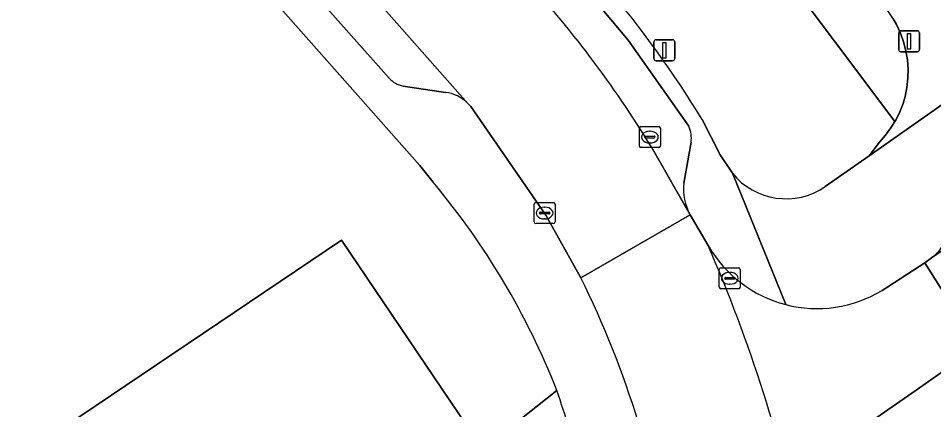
# Model space of a CAD drawing. Extents: x 157445 to 158888, y 383061 to 384688.
# Drawn here: x 157968.13 to 158011.77, y 383464.42 to 383483.11 of the extents above; entities that cross this region are included whole.
import ezdxf

# ---------------------------------------------------------------- set-up
doc = ezdxf.new("R2010")
doc.units = 0
for name, color, linetype in [('IMGEO_Erf', 7, 'Continuous'), ('IMGEO_Groenvoorziening', 7, 'Continuous'), ('IMGEO_Kolk', 7, 'Continuous'), ('IMGEO_Lichtmast', 7, 'Continuous'), ('IMGEO_Pand', 7, 'Continuous'), ('IMGEO_Parkeervlak_open', 7, 'Continuous'), ('IMGEO_Rijbaan_lokaal_gesloten', 7, 'Continuous'), ('IMGEO_Rijbaan_lokaal_open', 7, 'Continuous'), ('IMGEO_Verkeersbordpaal', 7, 'Continuous'), ('IMGEO_Voetpad_open', 7, 'Continuous')]:
    doc.layers.add(name, color=color, linetype=linetype)

msp = doc.modelspace()

# ---------------------------------------------------------------- linework, layer by layer
at = {"layer": 'IMGEO_Erf'}
for points in [[(157987.912, 383475.276), (157987.268, 383476.084), (157968.545, 383497.269), (157967.733, 383496.714), (157966.728, 383496.052), (157925.892, 383468.66), (157922.213, 383466.14)], [(157995.174, 383460.762), (157994.923, 383461.673), (157993.343, 383460.443), (157991.123, 383463.196), (157993.811, 383465.338)]]:
    msp.add_lwpolyline(points, dxfattribs=at)
msp.add_lwpolyline([(157954.187, 383452.703), (157968.869, 383462.612), (157983.54, 383472.513), (157989.524, 383463.625), (157974.853, 383453.724), (157960.171, 383443.815), (157945.5, 383433.914), (157939.516, 383442.802)], close=True, dxfattribs=at)
msp.add_arc((157959.853, 383451.901), 36.52, 21.5886, 39.7965, dxfattribs=at)
at = {"layer": 'IMGEO_Groenvoorziening'}
msp.add_lwpolyline([(158000, 383497.835), (157999.09, 383499.198), (157995.779, 383497.049), (158009.92, 383478.175), (158009.963, 383478.245), (158010.157, 383478.636), (158010.316, 383479.043), (158010.414, 383479.37), (158010.499, 383479.803), (158010.546, 383480.242), (158010.553, 383480.684), (158010.52, 383481.124), (158010.448, 383481.56), (158010.338, 383481.987), (158010.19, 383482.403), (158010.005, 383482.804), (158009.832, 383483.112)], close=True, dxfattribs=at)
for points in [[(158006.601, 383475.068), (158008.693, 383476.539), (158009.182, 383477.196), (158009.473, 383477.522), (158009.734, 383477.872), (158009.92, 383478.175), (157995.779, 383497.049)], [(158000.729, 383478.273), (158001.595, 383476.585), (158002.173, 383475.705)]]:
    msp.add_lwpolyline(points, dxfattribs=at)
for centre, radius, start, end in [((157958.225, 383452.505), 49.705, 31.2264, 40.2705), ((158004.734, 383477.797), 3.307, 219.2458, 304.3817)]:
    msp.add_arc(centre, radius, start, end, dxfattribs=at)
at = {"layer": 'IMGEO_Kolk'}
for p, q in [((157997.74, 383477.007), (157997.74, 383477.859)), ((157997.815, 383477.933), (157998.667, 383477.933)), ((157998.228, 383477.713), (157998.253, 383477.713)), ((157998.741, 383477.859), (157998.741, 383477.007)), ((157997.999, 383477.427), (157997.999, 383477.439)), ((157998.437, 383477.39), (157998.039, 383477.39)), ((157998.042, 383477.476), (157998.44, 383477.476)), ((157998.251, 383477.153), (157998.226, 383477.153)), ((157998.483, 383477.439), (157998.483, 383477.427)), ((157998.667, 383476.933), (157997.815, 383476.933)), ((157992.721, 383473.382), (157992.721, 383474.234)), ((157992.796, 383474.308), (157993.648, 383474.308)), ((157993.209, 383474.088), (157993.234, 383474.088)), ((157993.722, 383474.234), (157993.722, 383473.382)), ((157992.98, 383473.802), (157992.98, 383473.814)), ((157993.418, 383473.765), (157993.02, 383473.765)), ((157993.023, 383473.851), (157993.421, 383473.851)), ((157993.464, 383473.814), (157993.464, 383473.802)), ((157993.648, 383473.308), (157992.796, 383473.308)), ((157993.232, 383473.528), (157993.207, 383473.528)), ((158001.55, 383470.266), (158001.55, 383471.118)), ((158001.625, 383471.192), (158002.477, 383471.192)), ((158002.551, 383471.118), (158002.551, 383470.266)), ((158001.809, 383470.686), (158001.809, 383470.698)), ((158002.247, 383470.649), (158001.849, 383470.649)), ((158001.852, 383470.735), (158002.25, 383470.735)), ((158002.038, 383470.972), (158002.063, 383470.972)), ((158002.293, 383470.698), (158002.293, 383470.686)), ((158002.477, 383470.192), (158001.625, 383470.192)), ((158002.061, 383470.412), (158002.036, 383470.412))]:
    msp.add_line(p, q, dxfattribs=at)
for points in [[(157997.74, 383477.007), (157997.74, 383477.859)], [(157997.815, 383477.933), (157998.667, 383477.933)], [(157998.741, 383477.859), (157998.741, 383477.007)], [(157998.667, 383476.933), (157997.815, 383476.933)], [(157992.721, 383473.382), (157992.721, 383474.234)], [(157992.796, 383474.308), (157993.648, 383474.308)], [(157993.722, 383474.234), (157993.722, 383473.382)], [(157993.648, 383473.308), (157992.796, 383473.308)], [(158001.55, 383470.266), (158001.55, 383471.118)], [(158001.625, 383471.192), (158002.477, 383471.192)], [(158002.551, 383471.118), (158002.551, 383470.266)], [(158002.477, 383470.192), (158001.625, 383470.192)]]:
    msp.add_lwpolyline(points, dxfattribs=at)
for centre, radius, start, end in [((157997.817, 383477.857), 0.0765, 91.552, 178.448), ((157997.817, 383477.857), 0.0765, 91.552, 178.448), ((157998.665, 383477.857), 0.0765, 1.552, 88.448), ((157998.665, 383477.857), 0.0765, 1.552, 88.448), ((157998.039, 383477.436), 0.0403, 85.8775, 175.7526), ((157998.036, 383477.426), 0.0366, 178.938, 274.7102), ((157998.44, 383477.433), 0.043, 264.8664, 352.4533), ((157998.444, 383477.438), 0.0386, 1.7309, 96.639), ((157997.817, 383477.009), 0.0765, 181.552, 268.448), ((157997.817, 383477.009), 0.0765, 181.552, 268.448), ((157998.665, 383477.009), 0.0765, 271.552, 358.448), ((157998.665, 383477.009), 0.0765, 271.552, 358.448), ((157992.798, 383474.232), 0.0765, 91.552, 178.448), ((157992.798, 383474.232), 0.0765, 91.552, 178.448), ((157993.646, 383474.232), 0.0765, 1.552, 88.448), ((157993.646, 383474.232), 0.0765, 1.552, 88.448), ((157993.02, 383473.811), 0.0403, 85.8775, 175.7526), ((157993.017, 383473.801), 0.0366, 178.938, 274.7102), ((157993.421, 383473.808), 0.043, 264.8664, 352.4533), ((157993.425, 383473.813), 0.0386, 1.7309, 96.639), ((157992.798, 383473.384), 0.0765, 181.552, 268.448), ((157992.798, 383473.384), 0.0765, 181.552, 268.448), ((157993.646, 383473.384), 0.0765, 271.552, 358.448), ((157993.646, 383473.384), 0.0765, 271.552, 358.448), ((158001.627, 383471.116), 0.0765, 91.552, 178.448), ((158001.627, 383471.116), 0.0765, 91.552, 178.448), ((158002.475, 383471.116), 0.0765, 1.552, 88.448), ((158002.475, 383471.116), 0.0765, 1.552, 88.448), ((158001.849, 383470.695), 0.0403, 85.8775, 175.7526), ((158001.846, 383470.685), 0.0366, 178.938, 274.7102), ((158002.25, 383470.692), 0.043, 264.8664, 352.4533), ((158002.254, 383470.697), 0.0386, 1.7309, 96.639), ((158001.627, 383470.268), 0.0765, 181.552, 268.448), ((158001.627, 383470.268), 0.0765, 181.552, 268.448), ((158002.475, 383470.268), 0.0765, 271.552, 358.448), ((158002.475, 383470.268), 0.0765, 271.552, 358.448)]:
    msp.add_arc(centre, radius, start, end, dxfattribs=at)
for centre, major_axis, ratio, start_param, end_param in [((157998.227, 383477.433), (-0.387, 0.002), 0.722429, 4.712389, 7.853982), ((157998.252, 383477.433), (-0.39, 0.002), 0.717154, 1.570796, 4.712389), ((157993.208, 383473.808), (-0.387, 0.002), 0.722429, 4.712389, 7.853982), ((157993.233, 383473.808), (-0.39, 0.002), 0.717154, 1.570796, 4.712389), ((158002.037, 383470.692), (-0.387, 0.002), 0.722429, 4.712389, 7.853982), ((158002.062, 383470.692), (-0.39, 0.002), 0.717154, 1.570796, 4.712389)]:
    msp.add_ellipse(centre, major_axis=major_axis, ratio=ratio, start_param=start_param, end_param=end_param, dxfattribs=at)
at = {"layer": 'IMGEO_Lichtmast'}
for p, q in [((158010.105, 383481.61), (158010.105, 383482.41)), ((158010.105, 383482.41), (158010.105, 383481.61)), ((158010.205, 383482.51), (158010.995, 383482.51)), ((158010.995, 383482.51), (158010.205, 383482.51)), ((158011.095, 383482.41), (158011.095, 383481.61)), ((158011.095, 383481.61), (158011.095, 383482.41)), ((158010.995, 383481.51), (158010.205, 383481.51)), ((158010.205, 383481.51), (158010.995, 383481.51))]:
    msp.add_line(p, q, dxfattribs=at)
msp.add_lwpolyline([(158010.525, 383482.385), (158010.675, 383482.385), (158010.675, 383481.635), (158010.525, 383481.635), (158010.525, 383482.385)], dxfattribs=at)
for centre, start, end in [((158010.205, 383482.41), 90, 180), ((158010.205, 383482.41), 90, 180), ((158010.995, 383482.41), 0, 90), ((158010.995, 383482.41), 360, 90), ((158010.205, 383481.61), 180, 270), ((158010.205, 383481.61), 180, 270), ((158010.995, 383481.61), 270, 0), ((158010.995, 383481.61), 270, 0)]:
    msp.add_arc(centre, 0.1, start, end, dxfattribs=at)
at = {"layer": 'IMGEO_Pand'}
msp.add_lwpolyline([(157974.853, 383453.724), (157989.524, 383463.625), (157983.54, 383472.513), (157968.869, 383462.612)], close=True, dxfattribs=at)
at = {"layer": 'IMGEO_Parkeervlak_open'}
for points in [[(158000.095, 383477.951), (157997.202, 383482.054), (157992.065, 383488.205), (157983.378, 383498.016), (157930.01, 383558.3)], [(158011.667, 383471.672), (158054.318, 383500.98)], [(157989.562, 383479.045), (157974.313, 383496.315), (157974.869, 383494.947), (157974.893, 383492.976)], [(157975.168, 383492.253), (157985.803, 383480.253)], [(157986.478, 383479.871), (157988.488, 383479.57)], [(157999.854, 383475.228), (158000.203, 383477.185)], [(157998.304, 383476.981), (158000.16, 383473.727)]]:
    msp.add_lwpolyline(points, dxfattribs=at)
for centre, radius, start, end in [((157954.263, 383450.163), 51.563, 31.3385, 42.7932), ((157986.67, 383480.997), 1.142, 220.6459, 260.3408), ((157988.267, 383477.758), 1.826, 44.8367, 83.062), ((157998.844, 383477.384), 1.374, 351.6714, 24.3793), ((158002.357, 383474.957), 2.518, 173.8112, 209.2341), ((158010.594, 383473.208), 1.874, 304.9402, 352.3233)]:
    msp.add_arc(centre, radius, start, end, dxfattribs=at)
at = {"layer": 'IMGEO_Rijbaan_lokaal_gesloten'}
for points in [[(157927.195, 383549.473), (157930.729, 383545.476), (157931.458, 383544.645), (157935.201, 383540.376), (157936.089, 383539.43), (157955.644, 383517.364), (157965.468, 383506.277), (157967.568, 383503.839), (157972.124, 383498.643), (157974.313, 383496.315), (157989.562, 383479.045), (157989.701, 383478.888), (157993.279, 383473.713), (157994.947, 383470.721), (158000.16, 383473.727), (157998.304, 383476.981)], [(158001.025, 383472.251), (158000.16, 383473.727), (157994.947, 383470.721)]]:
    msp.add_lwpolyline(points, dxfattribs=at)
for centre, radius, start, end in [((157954.263, 383450.163), 51.563, 31.3385, 42.7932), ((157931.831, 383442.331), 75.386, 11.97242, 23.38412), ((157953.862, 383450.404), 45.834, 17.0264, 26.3126)]:
    msp.add_arc(centre, radius, start, end, dxfattribs=at)
at = {"layer": 'IMGEO_Rijbaan_lokaal_open'}
msp.add_lwpolyline([(158056.963, 383497.069), (158057.294, 383497.298), (158055.441, 383500), (158054.647, 383501.157), (158054.318, 383500.98), (158011.667, 383471.672), (158011.346, 383471.434), (158012.545, 383469.533), (158013.925, 383467.527), (158014.251, 383467.733)], close=True, dxfattribs=at)
for points in [[(158010.93, 383465.347), (158012.114, 383466.171), (158013.925, 383467.527), (158012.545, 383469.533), (158011.346, 383471.434), (158009.313, 383470.112)], [(158008.072, 383463.356), (158010.93, 383465.347)]]:
    msp.add_lwpolyline(points, dxfattribs=at)
for centre, radius, start, end in [((158006.213, 383475.223), 5.978, 209.805, 255.5226), ((157931.831, 383442.331), 75.386, 11.97242, 23.38412), ((158006.212, 383475.217), 5.972, 255.5108, 301.2763)]:
    msp.add_arc(centre, radius, start, end, dxfattribs=at)
at = {"layer": 'IMGEO_Verkeersbordpaal'}
for p, q in [((157998.435, 383481.181), (157998.435, 383481.981)), ((157998.435, 383481.981), (157998.435, 383481.181)), ((157998.535, 383482.081), (157999.325, 383482.081)), ((157999.325, 383482.081), (157998.535, 383482.081)), ((157999.425, 383481.981), (157999.425, 383481.181)), ((157999.425, 383481.181), (157999.425, 383481.981)), ((157999.325, 383481.081), (157998.535, 383481.081)), ((157998.535, 383481.081), (157999.325, 383481.081))]:
    msp.add_line(p, q, dxfattribs=at)
msp.add_lwpolyline([(157998.855, 383481.956), (157999.005, 383481.956), (157999.005, 383481.206), (157998.855, 383481.206), (157998.855, 383481.956)], dxfattribs=at)
for centre, start, end in [((157998.535, 383481.981), 90, 180), ((157998.535, 383481.981), 90, 180), ((157999.325, 383481.981), 0, 90), ((157999.325, 383481.981), 360, 90), ((157998.535, 383481.181), 180, 270), ((157998.535, 383481.181), 180, 270), ((157999.325, 383481.181), 270, 0), ((157999.325, 383481.181), 270, 0)]:
    msp.add_arc(centre, 0.1, start, end, dxfattribs=at)
at = {"layer": 'IMGEO_Voetpad_open'}
for points in [[(157930.01, 383558.3), (157983.378, 383498.016), (157992.065, 383488.205), (157997.202, 383482.054), (158000.095, 383477.951)], [(157921.919, 383549.858), (157928.555, 383542.381), (157930.027, 383540.603), (157931.769, 383538.687), (157931.91, 383538.559), (157953.327, 383514.4), (157963.767, 383502.623), (157965.181, 383501.012), (157966.407, 383499.552), (157968.545, 383497.269), (157987.268, 383476.084), (157987.912, 383475.276)], [(158056.75, 383507.94), (158056.053, 383508.984), (158053.556, 383507.29), (158042.879, 383500), (158014.419, 383480.567), (158008.693, 383476.539), (158006.601, 383475.068)], [(157985.803, 383480.253), (157975.168, 383492.253)], [(158009.832, 383483.112), (158010.005, 383482.804), (158010.19, 383482.403), (158010.338, 383481.987), (158010.448, 383481.56), (158010.52, 383481.124), (158010.553, 383480.684), (158010.546, 383480.242), (158010.499, 383479.803), (158010.414, 383479.37), (158010.316, 383479.043), (158010.157, 383478.636), (158009.963, 383478.245), (158009.92, 383478.175), (158009.734, 383477.872), (158009.473, 383477.522), (158009.182, 383477.196), (158008.693, 383476.539), (158014.419, 383480.567)], [(157988.488, 383479.57), (157986.478, 383479.871)], [(157994.947, 383470.721), (157993.279, 383473.713), (157989.701, 383478.888), (157989.562, 383479.045)], [(158004.718, 383469.434), (158002.173, 383475.705), (158001.595, 383476.585), (158000.729, 383478.273)], [(158000.203, 383477.185), (157999.854, 383475.228)], [(158002.173, 383475.705), (158004.718, 383469.434)], [(158000.16, 383473.727), (158001.025, 383472.251)], [(158009.313, 383470.112), (158011.346, 383471.434), (158011.667, 383471.672)], [(158014.707, 383467.951), (158014.251, 383467.733), (158013.925, 383467.527), (158012.114, 383466.171), (158010.93, 383465.347), (158008.072, 383463.356), (158013.037, 383455.497), (158032.414, 383468.826)], [(157993.811, 383465.338), (157991.123, 383463.196), (157993.343, 383460.443), (157994.923, 383461.673)]]:
    msp.add_lwpolyline(points, dxfattribs=at)
for centre, radius, start, end in [((157958.225, 383452.505), 49.705, 31.2264, 40.2705), ((157986.67, 383480.997), 1.142, 220.6459, 260.3408), ((157988.267, 383477.758), 1.826, 44.8367, 83.062), ((157998.844, 383477.384), 1.374, 351.6714, 24.3793), ((158004.734, 383477.797), 3.307, 219.2458, 304.3817), ((157959.853, 383451.901), 36.52, 21.5886, 39.7965), ((158002.357, 383474.957), 2.518, 173.8112, 209.2341), ((158010.594, 383473.208), 1.874, 304.9402, 352.3233), ((158006.213, 383475.223), 5.978, 209.805, 255.5226), ((157953.862, 383450.404), 45.834, 17.0264, 26.3126), ((158006.212, 383475.217), 5.972, 255.5108, 301.2763), ((157920.953, 383441.231), 76.743, 15.44849, 18.30823), ((157920.953, 383441.231), 76.743, 15.44849, 18.30823)]:
    msp.add_arc(centre, radius, start, end, dxfattribs=at)

doc.saveas('drawing.dxf')
